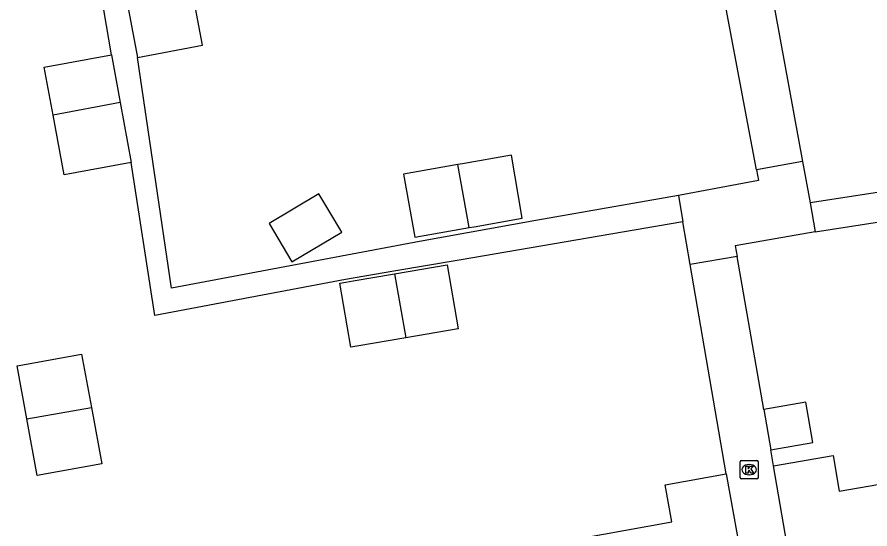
# Model space of a CAD drawing. Extents: x 157793 to 159380, y 380882 to 382313.
# Drawn here: x 158921.96 to 158968.64, y 381580.75 to 381608.78 of the extents above; entities that cross this region are included whole.
import ezdxf

# ---------------------------------------------------------------- set-up
doc = ezdxf.new("R2010")
doc.units = 0
for name, color, linetype in [('IMGEO_Kolk', 7, 'Continuous'), ('IMGEO_Pand', 7, 'Continuous'), ('IMGEO_Voetpad_open', 7, 'Continuous')]:
    doc.layers.add(name, color=color, linetype=linetype)

msp = doc.modelspace()

# ---------------------------------------------------------------- linework, layer by layer
at = {"layer": 'IMGEO_Kolk'}
for p, q in [((158961.53, 381583.572), (158961.53, 381584.424)), ((158961.605, 381584.498), (158962.457, 381584.498)), ((158962.018, 381584.278), (158962.043, 381584.278)), ((158962.531, 381584.424), (158962.531, 381583.572)), ((158962.041, 381583.718), (158962.016, 381583.718)), ((158962.457, 381583.498), (158961.605, 381583.498))]:
    msp.add_line(p, q, dxfattribs=at)
for points in [[(158961.53, 381583.572), (158961.53, 381584.424)], [(158961.605, 381584.498), (158962.457, 381584.498)], [(158961.851, 381584.198), (158961.974, 381584.198), (158961.974, 381584.047), (158962.104, 381584.198), (158962.268, 381584.198), (158962.122, 381584.047), (158962.275, 381583.798), (158962.123, 381583.798), (158962.038, 381583.962), (158961.974, 381583.895), (158961.974, 381583.798), (158961.851, 381583.798), (158961.851, 381584.198)], [(158962.531, 381584.424), (158962.531, 381583.572)], [(158962.457, 381583.498), (158961.605, 381583.498)]]:
    msp.add_lwpolyline(points, dxfattribs=at)
for centre, start, end in [((158961.607, 381584.422), 91.552, 178.448), ((158961.607, 381584.422), 91.552, 178.448), ((158962.455, 381584.422), 1.552, 88.448), ((158962.455, 381584.422), 1.552, 88.448), ((158961.607, 381583.574), 181.552, 268.448), ((158961.607, 381583.574), 181.552, 268.448), ((158962.455, 381583.574), 271.552, 358.448), ((158962.455, 381583.574), 271.552, 358.448)]:
    msp.add_arc(centre, 0.0765, start, end, dxfattribs=at)
for centre, major_axis, ratio, start_param, end_param in [((158962.017, 381583.998), (-0.387, 0.002), 0.722429, 4.712389, 7.853982), ((158962.042, 381583.998), (-0.39, 0.002), 0.717154, 1.570796, 4.712389)]:
    msp.add_ellipse(centre, major_axis=major_axis, ratio=ratio, start_param=start_param, end_param=end_param, dxfattribs=at)
at = {"layer": 'IMGEO_Pand'}
for points in [[(158926.233, 381618.83), (158927.158, 381613.917), (158928.541, 381606.567)], [(158928.541, 381606.567), (158932.105, 381607.237), (158931.281, 381611.613), (158937.623, 381612.807)], [(158923.932, 381603.407), (158923.448, 381606.037), (158927.124, 381606.713)], [(158927.124, 381606.713), (158927.603, 381604.106)], [(158927.603, 381604.106), (158923.932, 381603.407)], [(158927.603, 381604.106), (158928.208, 381600.817)], [(158928.208, 381600.817), (158924.532, 381600.141), (158923.932, 381603.407)], [(158946.703, 381597.253), (158946.982, 381597.303), (158949.598, 381597.769), (158949.027, 381601.226), (158946.33, 381600.745), (158946.089, 381600.702)], [(158946.089, 381600.702), (158943.118, 381600.174), (158943.732, 381596.724), (158946.703, 381597.253)], [(158946.703, 381597.253), (158946.089, 381600.702)], [(158935.749, 381597.477), (158937.003, 381595.371), (158939.733, 381596.997), (158938.48, 381599.102), (158935.749, 381597.477)], [(158942.611, 381594.723), (158945.492, 381595.217), (158946.093, 381591.711), (158943.244, 381591.222)], [(158943.244, 381591.222), (158940.562, 381590.762), (158940.233, 381590.705), (158939.632, 381594.211), (158939.961, 381594.268), (158940.347, 381594.334), (158942.611, 381594.723)], [(158942.611, 381594.723), (158943.244, 381591.222)], [(158922.488, 381586.785), (158921.957, 381589.678), (158925.491, 381590.326), (158926.027, 381587.403)], [(158926.027, 381587.403), (158926.593, 381584.321), (158923.059, 381583.672), (158922.488, 381586.785)], [(158922.488, 381586.785), (158926.027, 381587.403)], [(158963.209, 381585.081), (158965.51, 381585.481), (158965.125, 381587.696), (158962.824, 381587.296)], [(158962.824, 381587.296), (158963.209, 381585.081)], [(158963.361, 381584.203), (158966.623, 381584.77), (158966.963, 381582.816), (158973.195, 381583.899)], [(158965.555, 381572.039), (158964.743, 381577.005), (158964.408, 381578.934), (158964.281, 381578.912), (158963.361, 381584.203)], [(158951.433, 381580.001), (158957.792, 381581.148), (158957.428, 381583.168), (158960.771, 381583.771)], [(158960.771, 381583.771), (158961.738, 381578.409), (158961.581, 381578.38), (158961.934, 381576.422), (158962.821, 381571.501)]]:
    msp.add_lwpolyline(points, dxfattribs=at)
at = {"layer": 'IMGEO_Voetpad_open'}
for points in [[(158927.124, 381606.713), (158924.598, 381621.62)], [(158962.435, 381600.423), (158960.005, 381613.328)], [(158963.221, 381610.363), (158964.948, 381600.88)], [(158958.157, 381599.007), (158950.354, 381597.651), (158943.991, 381596.496), (158930.409, 381593.94), (158928.541, 381606.567)], [(158958.403, 381597.576), (158946.164, 381595.475), (158942.586, 381594.861), (158939.937, 381594.407), (158929.49, 381592.444), (158928.208, 381600.817)], [(158964.948, 381600.88), (158962.435, 381600.423)], [(158964.948, 381600.88), (158965.36, 381598.616)], [(158977.188, 381598.826), (158977.615, 381598.893), (158977.371, 381600.451), (158965.36, 381598.616)], [(158962.435, 381600.423), (158962.546, 381599.833), (158958.157, 381599.007)], [(158958.157, 381599.007), (158958.403, 381597.576)], [(158965.36, 381598.616), (158965.65, 381597.026)], [(158965.65, 381597.026), (158973.983, 381598.326)], [(158958.805, 381595.232), (158958.403, 381597.576)], [(158965.65, 381597.026), (158961.265, 381596.263), (158961.368, 381595.672)], [(158961.368, 381595.672), (158958.805, 381595.232)], [(158962.824, 381587.296), (158961.368, 381595.672)], [(158960.771, 381583.771), (158958.805, 381595.232)], [(158963.361, 381584.203), (158963.209, 381585.081)]]:
    msp.add_lwpolyline(points, dxfattribs=at)

doc.saveas('drawing.dxf')
